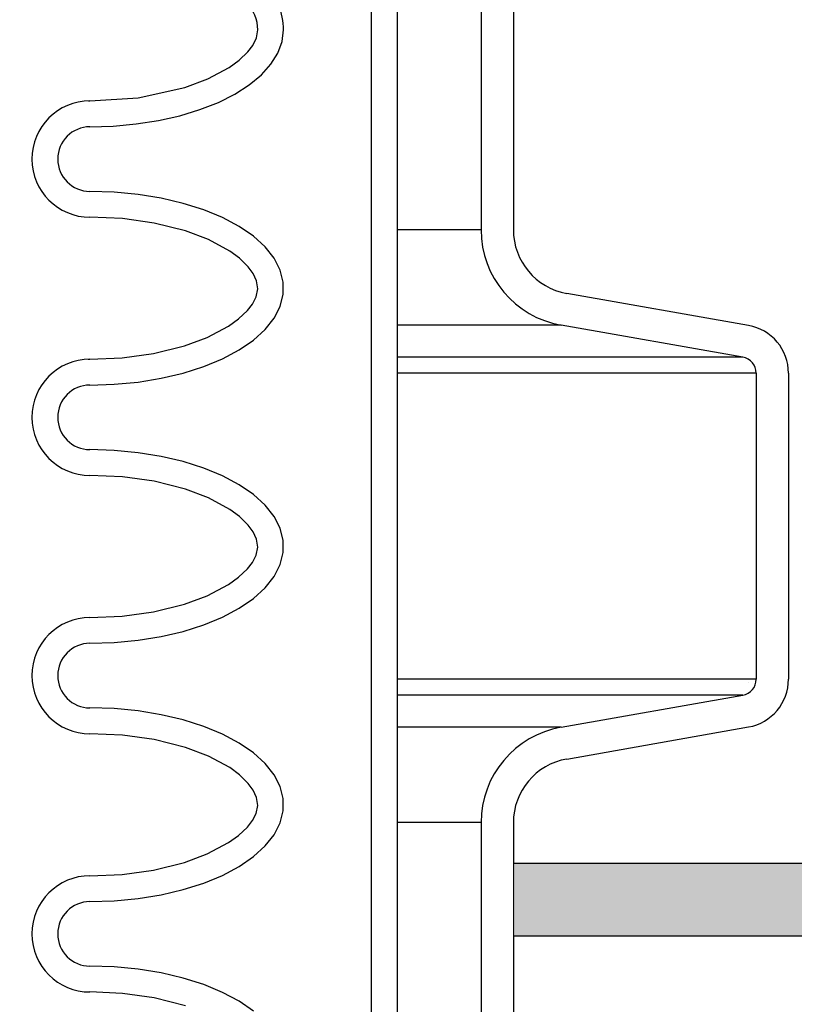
# Model space of a CAD drawing. Extents: x -169 to 7270, y -140 to 2984.
# Tile 334 of 656: x 1606.2 to 1609.2, y 977.75 to 981.56. Entities that reach past the tile are written whole.
import ezdxf

# ---------------------------------------------------------------- set-up
doc = ezdxf.new("R2010")
doc.units = 0
doc.header["$MEASUREMENT"] = 0
doc.header["$PDSIZE"] = 1
doc.layers.get('DEFPOINTS').update_dxf_attribs({"linetype": 'CONTINUOUS'})
for name, color, linetype in [('CONCRETE-HATCH', 2, 'CONTINUOUS'), ('DIM', 3, 'CONTINUOUS'), ('PEAGRAVEL-HATCH', 3, 'CONTINUOUS'), ('SPILL-BUCKET', 1, 'CONTINUOUS'), ('TANK-SLAB', 6, 'CONTINUOUS')]:
    doc.layers.add(name, color=color, linetype=linetype)
doc.styles.add('SIMPLEX', font='simplex')
doc.dimstyles.new('DIM64', dxfattribs={"dimscale": 64, "dimtxt": 0.09375, "dimasz": 0.09375, "dimexe": 0.0625, "dimexo": 0.0625, "dimgap": 0.046875, "dimtad": 1, "dimdec": 4, "dimzin": 3, "dimdsep": 46, "dimlunit": 4, "dimtxsty": 'SIMPLEX', "dimcen": 0, "dimclrd": 256, "dimclre": 256, "dimclrt": 256, "dimadec": 0, "dimazin": 0, "dimtfac": 1, "dimtdec": 4, "dimtmove": 0, "dimatfit": 3, "dimfxl": 1, "dimfrac": 2, "dimtolj": 1, "dimtzin": 0, "dimarcsym": 0})

# ---------------------------------------------------------------- blocks, each defined once
blk = doc.blocks.new('*D113')
at = {"layer": 'DEFPOINTS', "color": 0, "transparency": 16777216}
for p in [(1368.5472, 978.296), (2031.7725, 978.0147), (1368.5472, 700.5233)]:
    blk.add_point(p, dxfattribs=at)
at = {"layer": 'DIM', "lineweight": -2, "transparency": 16777216}
for p, q in [((1368.5472, 974.296), (1368.5472, 696.5233)), ((2031.7725, 974.0147), (2031.7725, 696.5233)), ((2025.7725, 700.5233), (1374.5472, 700.5233))]:
    blk.add_line(p, q, dxfattribs=at)
at = {"layer": 'DIM', "transparency": 16777216}
for points in [[(1374.5472, 701.5233), (1374.5472, 699.5233), (1368.5472, 700.5233)], [(2025.7725, 701.5233), (2025.7725, 699.5233), (2031.7725, 700.5233)]]:
    blk.add_solid(points, dxfattribs=at)
at = {"layer": 'DIM', "transparency": 16777216, "insert": (1700.1599, 708.0947), "char_height": 6, "attachment_point": 5, "style": 'SIMPLEX'}
blk.add_mtext('\\A1;55\'-3 1/4" (F.V. TANK SLAB)', dxfattribs=at)

msp = doc.modelspace()

# ---------------------------------------------------------------- hatches: boundary and pattern name
at = {"layer": 'CONCRETE-HATCH'}
h = msp.add_hatch(dxfattribs=at)
h.set_pattern_fill('AR-CONC', color=256, scale=2.67, style=0)
h.set_pattern_definition([(50, (-703.322, 11.739), (19.15085, -1.67548), [2.0025, -22.0275]), (355, (-703.322, 11.739), (-3.70466, 20.08353), [1.602, -17.622]), (100.45144, (-701.727, 11.6), (15.44619, 18.40805), [1.70186, -18.7205]), (46.1842, (-703.322, 17.08), (28.49534, -4.41936), [3.00375, -33.04125]), (96.6356, (-700.948, 16.71), (24.95547, 26.00897), [2.5528, -28.08076]), (351.1842, (-703.322, 17.08), (24.95547, 26.00897), [2.403, -26.433]), (21, (-700.652, 15.744), (15.93742, -10.74992), [2.0025, -22.0275]), (326, (-700.652, 15.744), (6.49652, 19.3615), [1.602, -17.622]), (71.45144, (-699.324, 14.848), (22.43394, 8.61158), [1.70186, -18.7205]), (37.5, (-703.3224, 11.739), (0.324668, 8.888266), [0, -17.4084, 0, -17.889, 0, -17.68875]), (7.5, (-703.322, 11.739), (7.023957, 10.530793), [0, -10.1994, 0, -17.0079, 0, -6.74175]), (327.5, (-709.2765, 11.739), (14.25306, -0.602215), [0, -6.675, 0, -20.826, 0, -27.6345]), (317.5, (-711.947, 11.739), (15.57107, 2.6728), [0, -8.6775, 0, -13.8306, 0, -19.6245])])
h.paths.add_polyline_path([(1607.17868, 984.5961), (1623.61833, 984.5961), (1623.61833, 977.93159), (1607.17868, 977.93159)])
at = {"layer": 'PEAGRAVEL-HATCH'}
h = msp.add_hatch(dxfattribs=at)
h.set_pattern_fill('AR-SAND', color=256, scale=7.5, style=0)
h.set_pattern_definition([(37.5, (-673.265, 45.845), (-0.47245, 14.45118), [0, -11.4, 0, -12.75, 0, -12.1875]), (7.5, (-673.265, 45.845), (13.27333, 21.1661), [0, -6.15, 0, -10.275, 0, -3.9375]), (327.5, (-682.49, 45.845), (23.356064, 0.04244), [0, -3.75, 0, -13.5, 0, -17.625]), (317.5, (-682.49, 45.845), (22.54595, 6.58257), [0, -1.875, 0, -8.85, 0, -10.125])])
h.paths.add_polyline_path([(1603.35586, 960.7742), (1603.4333, 961.96392), (1607.80033, 963.30445), (1608.11199, 965.17744), (1608.11199, 966.77867), (1609.13305, 967.21286), (1609.13305, 978.01471), (1628.02904, 978.01471), (1628.09835, 973.7036), (1635.13962, 973.7036), (1635.13338, 935.26579), (1603.22482, 935.26579)])
h.paths.add_polyline_path([(1603.22459, 934.26579), (1635.13338, 934.26579), (1635.13962, 916.52404), (1634.24042, 915.87484), (1634.24042, 915.52404), (1632.63338, 915.52328), (1631.63338, 917.52328), (1626.63338, 917.52328), (1625.63338, 915.52328), (1616.13338, 915.52328), (1615.13338, 917.52328), (1610.13338, 917.52328), (1609.13338, 915.52328), (1604.14621, 915.52328), (1604.14621, 915.87408), (1603.49701, 916.52328), (1603.22459, 916.52328)])
at = {"layer": 'TANK-SLAB'}
msp.add_hatch(color=256, dxfattribs=at).paths.add_polyline_path([(1608.11835, 978.01471), (1608.11835, 978.29596), (1626.28362, 978.29596), (1626.28362, 978.01471)])

# ---------------------------------------------------------------- linework, layer by layer
at = {"layer": 'SPILL-BUCKET', "color": 1, "linetype": 'Continuous'}
for p, q in [((1607.56299, 969.88498), (1607.56299, 984.08254)), ((1607.66292, 969.88498), (1607.66292, 984.08254)), ((1607.98707, 981.60081), (1607.98707, 980.74812)), ((1608.11199, 981.60081), (1608.11199, 980.74812)), ((1607.11724, 981.49027), (1607.12264, 981.5214)), ((1607.21711, 981.47623), (1607.22257, 981.5214)), ((1607.08394, 981.43633), (1607.10324, 981.46174)), ((1607.10324, 981.46174), (1607.11724, 981.49027)), ((1607.20079, 981.43172), (1607.21711, 981.47623)), ((1607.05009, 981.40386), (1607.08394, 981.43633)), ((1607.17387, 981.38852), (1607.20079, 981.43172)), ((1607.01208, 981.37631), (1607.05009, 981.40386)), ((1607.13672, 981.34725), (1607.17387, 981.38852)), ((1606.92873, 981.33177), (1607.01208, 981.37631)), ((1607.0899, 981.30852), (1607.13672, 981.34725)), ((1606.84038, 981.29896), (1606.92873, 981.33177)), ((1607.03408, 981.2729), (1607.0899, 981.30852)), ((1606.65919, 981.25884), (1606.84038, 981.29896)), ((1606.97008, 981.2409), (1607.03408, 981.2729)), ((1606.46707, 981.24659), (1606.47308, 981.24659)), ((1606.47308, 981.24659), (1606.65919, 981.25884)), ((1606.89884, 981.21299), (1606.97008, 981.2409)), ((1606.73886, 981.17101), (1606.82139, 981.18958)), ((1606.82139, 981.18958), (1606.89884, 981.21299)), ((1606.47308, 981.14666), (1606.56342, 981.14939)), ((1606.56342, 981.14939), (1606.65245, 981.15755)), ((1606.65245, 981.15755), (1606.73886, 981.17101)), ((1606.56702, 980.89387), (1606.47308, 980.89683)), ((1606.65947, 980.88505), (1606.56702, 980.89387)), ((1606.74899, 980.87051), (1606.65947, 980.88505)), ((1606.83415, 980.85047), (1606.74899, 980.87051)), ((1606.91362, 980.82526), (1606.83415, 980.85047)), ((1606.98614, 980.79526), (1606.91362, 980.82526)), ((1606.59845, 980.79147), (1606.47308, 980.7969)), ((1606.72226, 980.77418), (1606.59845, 980.79147)), ((1606.84351, 980.74354), (1606.72226, 980.77418)), ((1607.05057, 980.76095), (1606.98614, 980.79526)), ((1606.93149, 980.71055), (1606.84351, 980.74354)), ((1607.1059, 980.72288), (1607.05057, 980.76095)), ((1607.01421, 980.66578), (1606.93149, 980.71055)), ((1607.15124, 980.68164), (1607.1059, 980.72288)), ((1607.05226, 980.63782), (1607.01421, 980.66578)), ((1607.18589, 980.63789), (1607.15124, 980.68164)), ((1607.08602, 980.60475), (1607.05226, 980.63782)), ((1607.2093, 980.5923), (1607.18589, 980.63789)), ((1607.10492, 980.57886), (1607.08602, 980.60475)), ((1607.11816, 980.55006), (1607.10492, 980.57886)), ((1607.22109, 980.54561), (1607.2093, 980.5923)), ((1607.12259, 980.51929), (1607.11816, 980.55006)), ((1607.22109, 980.49855), (1607.22109, 980.54561)), ((1607.11641, 980.48876), (1607.12259, 980.51929)), ((1609.02205, 980.37802), (1608.31843, 980.50209)), ((1607.10198, 980.46053), (1607.11641, 980.48876)), ((1607.2093, 980.45186), (1607.22109, 980.49855)), ((1607.04823, 980.40307), (1607.0825, 980.4354)), ((1607.0825, 980.4354), (1607.10198, 980.46053)), ((1607.18589, 980.40628), (1607.2093, 980.45186)), ((1607.00991, 980.3756), (1607.04823, 980.40307)), ((1607.15124, 980.36252), (1607.18589, 980.40628)), ((1606.92698, 980.33168), (1607.00991, 980.3756)), ((1607.1059, 980.32128), (1607.15124, 980.36252)), ((1609.00036, 980.255), (1608.29674, 980.37907)), ((1606.83908, 980.29924), (1606.92698, 980.33168)), ((1607.05057, 980.28321), (1607.1059, 980.32128)), ((1606.71929, 980.26939), (1606.83908, 980.29924)), ((1606.98614, 980.24891), (1607.05057, 980.28321)), ((1606.46661, 980.24727), (1606.47308, 980.24727)), ((1606.47308, 980.24727), (1606.5972, 980.25256)), ((1606.5972, 980.25256), (1606.71929, 980.26939)), ((1606.91362, 980.21891), (1606.98614, 980.24891)), ((1606.83415, 980.19369), (1606.91362, 980.21891)), ((1606.56702, 980.1503), (1606.65947, 980.15911)), ((1606.65947, 980.15911), (1606.74899, 980.17366)), ((1606.74899, 980.17366), (1606.83415, 980.19369)), ((1609.05197, 980.1935), (1609.05197, 979.00897)), ((1609.17688, 980.1935), (1609.17688, 979.00897)), ((1606.47308, 980.14734), (1606.56702, 980.1503)), ((1606.56702, 979.89456), (1606.47308, 979.89751)), ((1606.65947, 979.88574), (1606.56702, 979.89456)), ((1606.74899, 979.87119), (1606.65947, 979.88574)), ((1606.83415, 979.85116), (1606.74899, 979.87119)), ((1606.91362, 979.82594), (1606.83415, 979.85116)), ((1606.98614, 979.79594), (1606.91362, 979.82594)), ((1606.59845, 979.79215), (1606.47308, 979.79758)), ((1606.72226, 979.77487), (1606.59845, 979.79215)), ((1607.05057, 979.76164), (1606.98614, 979.79594)), ((1606.84351, 979.74422), (1606.72226, 979.77487)), ((1606.93149, 979.71123), (1606.84351, 979.74422)), ((1607.1059, 979.72356), (1607.05057, 979.76164)), ((1607.01421, 979.66646), (1606.93149, 979.71123)), ((1607.15124, 979.68233), (1607.1059, 979.72356)), ((1607.05226, 979.6385), (1607.01421, 979.66646)), ((1607.18589, 979.63857), (1607.15124, 979.68233)), ((1607.08602, 979.60544), (1607.05226, 979.6385)), ((1607.2093, 979.59299), (1607.18589, 979.63857)), ((1607.10492, 979.57955), (1607.08602, 979.60544)), ((1607.22109, 979.5463), (1607.2093, 979.59299)), ((1607.11816, 979.55075), (1607.10492, 979.57955)), ((1607.12259, 979.51998), (1607.11816, 979.55075)), ((1607.11641, 979.48944), (1607.12259, 979.51998)), ((1607.22109, 979.49924), (1607.22109, 979.5463)), ((1607.10198, 979.46122), (1607.11641, 979.48944)), ((1607.2093, 979.45255), (1607.22109, 979.49924)), ((1607.04823, 979.40375), (1607.0825, 979.43608)), ((1607.0825, 979.43608), (1607.10198, 979.46122)), ((1607.18589, 979.40697), (1607.2093, 979.45255)), ((1607.00991, 979.37628), (1607.04823, 979.40375)), ((1607.15124, 979.36321), (1607.18589, 979.40697)), ((1606.92698, 979.33237), (1607.00991, 979.37628)), ((1607.1059, 979.32197), (1607.15124, 979.36321)), ((1606.83908, 979.29992), (1606.92698, 979.33237)), ((1607.05057, 979.28389), (1607.1059, 979.32197)), ((1606.71929, 979.27007), (1606.83908, 979.29992)), ((1606.98614, 979.24959), (1607.05057, 979.28389)), ((1606.47308, 979.24796), (1606.5972, 979.25324)), ((1606.5972, 979.25324), (1606.71929, 979.27007)), ((1606.91362, 979.21959), (1606.98614, 979.24959)), ((1606.83415, 979.19438), (1606.91362, 979.21959)), ((1606.65947, 979.15979), (1606.74899, 979.17434)), ((1606.74899, 979.17434), (1606.83415, 979.19438)), ((1606.47308, 979.14802), (1606.56702, 979.15098)), ((1606.56702, 979.15098), (1606.65947, 979.15979)), ((1608.29674, 978.82339), (1609.00036, 978.94746)), ((1606.56702, 978.89524), (1606.47308, 978.89819)), ((1606.65947, 978.88642), (1606.56702, 978.89524)), ((1606.74899, 978.87188), (1606.65947, 978.88642)), ((1606.83415, 978.85184), (1606.74899, 978.87188)), ((1606.91362, 978.82662), (1606.83415, 978.85184)), ((1606.98614, 978.79663), (1606.91362, 978.82662)), ((1606.59845, 978.79283), (1606.47308, 978.79826)), ((1606.72226, 978.77555), (1606.59845, 978.79283)), ((1607.05057, 978.76232), (1606.98614, 978.79663)), ((1608.31843, 978.70038), (1609.02205, 978.82444)), ((1606.84351, 978.7449), (1606.72226, 978.77555)), ((1607.1059, 978.72425), (1607.05057, 978.76232)), ((1606.93149, 978.71192), (1606.84351, 978.7449)), ((1607.01421, 978.66715), (1606.93149, 978.71192)), ((1607.15124, 978.68301), (1607.1059, 978.72425)), ((1607.18589, 978.63925), (1607.15124, 978.68301)), ((1607.05226, 978.63918), (1607.01421, 978.66715)), ((1607.08602, 978.60612), (1607.05226, 978.63918)), ((1607.2093, 978.59367), (1607.18589, 978.63925)), ((1607.10492, 978.58023), (1607.08602, 978.60612)), ((1607.11816, 978.55143), (1607.10492, 978.58023)), ((1607.22109, 978.54698), (1607.2093, 978.59367)), ((1607.11641, 978.49012), (1607.12259, 978.52066)), ((1607.12259, 978.52066), (1607.11816, 978.55143)), ((1607.22109, 978.49992), (1607.22109, 978.54698)), ((1607.10198, 978.4619), (1607.11641, 978.49012)), ((1607.2093, 978.45323), (1607.22109, 978.49992)), ((1607.0825, 978.43677), (1607.10198, 978.4619)), ((1607.18589, 978.40765), (1607.2093, 978.45323)), ((1607.98707, 978.45434), (1607.98707, 976.75085)), ((1608.11199, 978.45434), (1608.11199, 976.75085)), ((1607.04823, 978.40444), (1607.0825, 978.43677)), ((1607.15124, 978.36389), (1607.18589, 978.40765)), ((1606.92698, 978.33305), (1607.00991, 978.37696)), ((1607.00991, 978.37696), (1607.04823, 978.40444)), ((1606.83908, 978.30061), (1606.92698, 978.33305)), ((1607.1059, 978.32265), (1607.15124, 978.36389)), ((1606.71929, 978.27076), (1606.83908, 978.30061)), ((1607.05057, 978.28458), (1607.1059, 978.32265)), ((1606.47308, 978.24864), (1606.5972, 978.25392)), ((1606.5972, 978.25392), (1606.71929, 978.27076)), ((1606.98614, 978.25027), (1607.05057, 978.28458)), ((1606.83415, 978.19506), (1606.91362, 978.22028)), ((1606.91362, 978.22028), (1606.98614, 978.25027)), ((1606.74899, 978.17502), (1606.83415, 978.19506)), ((1606.47308, 978.14871), (1606.56702, 978.15166)), ((1606.56702, 978.15166), (1606.65947, 978.16048)), ((1606.65947, 978.16048), (1606.74899, 978.17502)), ((1606.56702, 977.89592), (1606.47308, 977.89888)), ((1606.65947, 977.8871), (1606.56702, 977.89592)), ((1606.74899, 977.87256), (1606.65947, 977.8871)), ((1606.83415, 977.85252), (1606.74899, 977.87256)), ((1606.91362, 977.82731), (1606.83415, 977.85252)), ((1606.59845, 977.79352), (1606.47308, 977.79894)), ((1606.98614, 977.79731), (1606.91362, 977.82731)), ((1607.05057, 977.763), (1606.98614, 977.79731)), ((1606.72226, 977.77623), (1606.59845, 977.79352)), ((1606.84351, 977.74559), (1606.72226, 977.77623)), ((1607.1059, 977.72493), (1607.05057, 977.763))]:
    msp.add_line(p, q, dxfattribs=at)
at = {"layer": 'SPILL-BUCKET', "color": 7}
for p, q in [((1607.98707, 980.74812), (1607.66292, 980.74812)), ((1608.29674, 980.37907), (1607.66292, 980.37907)), ((1609.00036, 980.255), (1607.66292, 980.255)), ((1609.05197, 980.1935), (1607.66292, 980.1935)), ((1609.05197, 979.00897), (1607.66292, 979.00897)), ((1609.00036, 978.94746), (1607.66292, 978.94746)), ((1608.29674, 978.82339), (1607.66292, 978.82339)), ((1607.98707, 978.45434), (1607.66292, 978.45434))]:
    msp.add_line(p, q, dxfattribs=at)
at = {"layer": 'SPILL-BUCKET', "color": 1, "linetype": 'Continuous'}
for centre, radius, start, end in [((1606.97274, 981.5214), 0.24983, 0, 45), ((1606.97274, 981.5214), 0.1499, 0, 45), ((1606.47308, 981.02174), 0.22485, 90, 270), ((1606.47308, 981.02174), 0.12491, 90, 270), ((1608.36182, 980.74812), 0.37474, 180, 260), ((1608.36182, 980.74812), 0.24983, 180, 260), ((1608.98951, 980.1935), 0.18737, 0, 80), ((1606.47308, 980.02243), 0.22485, 90, 270), ((1608.98951, 980.1935), 0.06246, 0, 80), ((1606.47308, 980.02243), 0.12491, 90, 270), ((1606.47308, 979.02311), 0.22485, 90, 270), ((1606.47308, 979.02311), 0.12491, 90, 270), ((1608.98951, 979.00897), 0.06246, 280, 0), ((1608.98951, 979.00897), 0.18737, 280, 0), ((1608.36182, 978.45434), 0.37474, 100, 180), ((1608.36182, 978.45434), 0.24983, 100, 180), ((1606.47308, 978.02379), 0.22485, 90, 270), ((1606.47308, 978.02379), 0.12491, 90, 270)]:
    msp.add_arc(centre, radius, start, end, dxfattribs=at)
at = {"layer": 'TANK-SLAB'}
for p, q in [((1626.28098, 978.29596), (1608.11199, 978.29596)), ((1626.28098, 978.01471), (1608.11199, 978.01471))]:
    msp.add_line(p, q, dxfattribs=at)

# ---------------------------------------------------------------- dimensions: what is measured, and where the dimension line sits
at = {"layer": 'DIM'}
dim = msp.add_linear_dim(base=(1368.54722, 700.52328), p1=(2031.77254, 978.01471), p2=(1368.54722, 978.29596), angle=180, text='<> (F.V. TANK SLAB)', dimstyle='DIM64', dxfattribs=at)
dim.commit()
dim.dimension.update_dxf_attribs({"geometry": '*D113', "text_midpoint": (1700.15988, 708.09471)})

doc.saveas('drawing.dxf')
